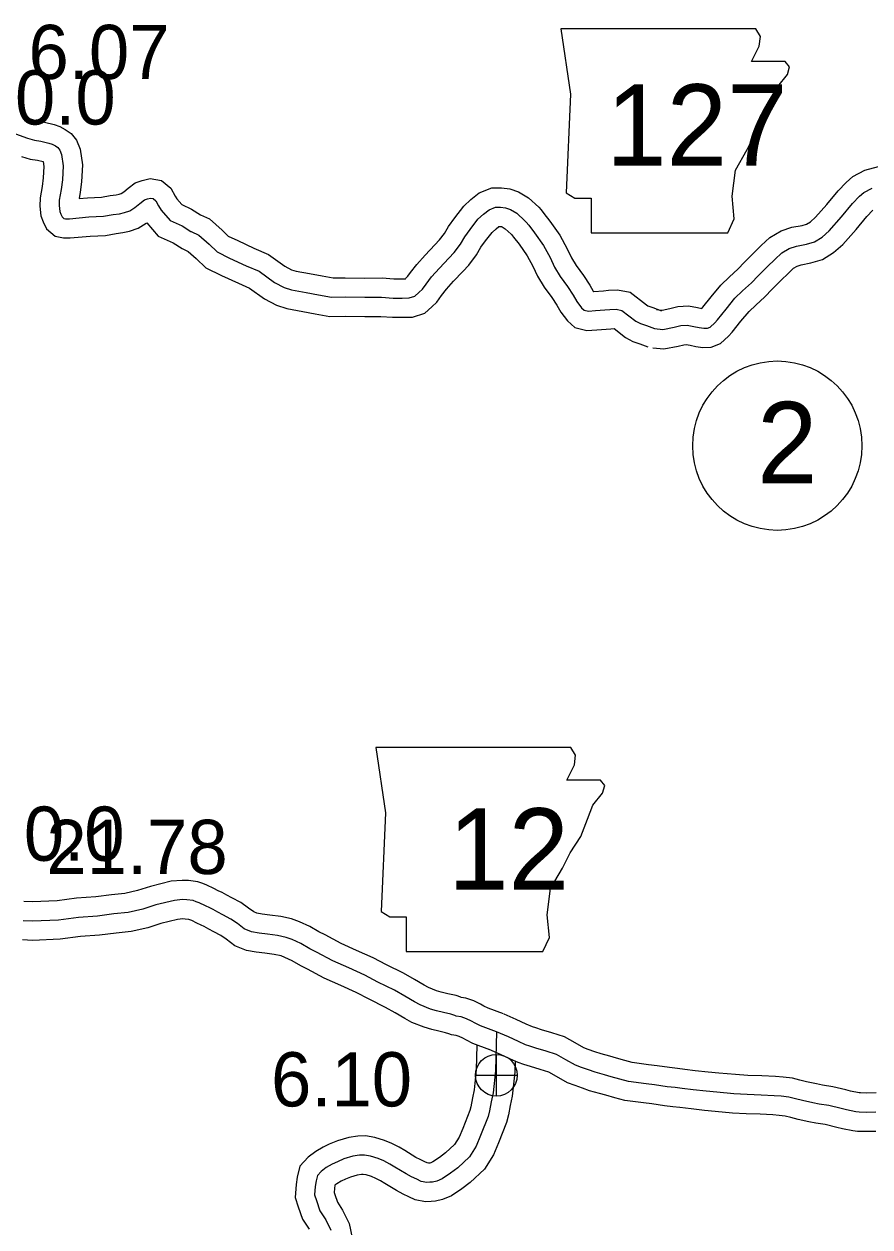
# Model space of a CAD drawing. Extents: x -83719 to 153526, y -11835 to 11446.
# Drawn here: x 8285.9 to 8505.7, y -338.8 to -26.3 of the extents above; entities that cross this region are included whole.
import ezdxf

# ---------------------------------------------------------------- set-up
doc = ezdxf.new("R2010")
doc.units = 0
for name, color, linetype in [('Level 10', 7, 'Continuous'), ('Level 11', 7, 'Continuous'), ('Level 21', 7, 'Continuous'), ('Level 25', 7, 'Continuous'), ('Level 26', 7, 'Continuous'), ('Level 27', 7, 'Continuous'), ('Level 59', 7, 'Continuous')]:
    doc.layers.add(name, color=color, linetype=linetype)

msp = doc.modelspace()

# ---------------------------------------------------------------- linework, layer by layer
at = {"layer": 'Level 10'}
for points in [[(8410.48, -283.46), (8406.55, -281.96), (8405.44, -281.41), (8404.5, -280.91), (8402.79, -280.06), (8400.73, -279.41), (8399.51, -279.16), (8399.38, -279.12), (8398.17, -278.72), (8396.05, -278.21), (8394.35, -277.81), (8393.13, -277.46), (8391.02, -276.62), (8389.9, -275.99), (8387.38, -274.49), (8384.52, -272.89), (8380.13, -270.75), (8376.65, -268.91), (8372.35, -266.95), (8368.33, -265.17), (8364.2, -262.95), (8362.55, -262.12), (8360.14, -260.76), (8357.51, -259.52), (8355.44, -258.77), (8352.64, -258.17), (8349.79, -257.78), (8347.76, -257.53), (8346.43, -257.29), (8345.6, -256.97), (8344.28, -255.96), (8342.24, -254.56), (8339.94, -253.31), (8338.62, -252.63), (8337.36, -251.95), (8336.4, -251.45), (8335.23, -250.89), (8333.41, -249.99), (8332.35, -249.61), (8331.04, -249.15), (8328.68, -248.84), (8326.98, -248.77), (8324.18, -249.01), (8318.75, -250.33), (8315.39, -251.42), (8312.12, -252.19), (8308.67, -252.53), (8304.53, -253.08), (8299.54, -253.43), (8294.48, -254.1), (8288.11, -254.34), (8285.82, -254.25)], [(8406.92, -292.8), (8402.56, -291.14), (8400.88, -290.32), (8399.9, -289.8), (8399.02, -289.35), (8398.23, -289.11), (8396.99, -288.86), (8396.26, -288.62), (8395.41, -288.34), (8393.74, -287.94), (8391.85, -287.49), (8389.89, -286.94), (8386.69, -285.66), (8384.9, -284.65), (8382.38, -283.15), (8379.88, -281.76), (8375.59, -279.66), (8372.24, -277.89), (8368.26, -276.08), (8363.92, -274.16), (8359.57, -271.82), (8357.84, -270.94), (8355.55, -269.65), (8353.67, -268.77), (8352.69, -268.41), (8350.9, -268.03), (8348.5, -267.7), (8346.27, -267.43), (8343.68, -266.96), (8340.66, -265.77), (8338.41, -264.06), (8337.01, -263.1), (8335.27, -262.16), (8333.95, -261.47), (8332.69, -260.79), (8331.92, -260.4), (8330.84, -259.87), (8329.48, -259.2), (8329.01, -259.03), (8328.72, -258.93), (8327.82, -258.81), (8327.2, -258.79), (8325.8, -258.91), (8321.48, -259.96), (8318.09, -261.06), (8313.76, -262.08), (8309.81, -262.47), (8305.54, -263.03), (8300.54, -263.38), (8295.33, -264.07), (8288.11, -264.35), (8285.53, -264.25)]]:
    msp.add_lwpolyline(points, dxfattribs=at)
at = {"layer": 'Level 11'}
for points in [[(8285.72, -50.31), (8288.35, -51.24), (8289.66, -51.62), (8291.25, -51.85), (8293.78, -52.45), (8295.25, -52.99), (8296.62, -53.69), (8298.17, -54.76), (8299.54, -56.51), (8300.5, -58.82), (8301.14, -62.92), (8300.87, -67.28), (8300.51, -70.04), (8300.23, -71.64), (8302.4, -71.44), (8306.04, -71.27), (8308.27, -70.9), (8309.82, -70.67), (8310.66, -70.49), (8311.18, -70.31), (8311.8, -69.92), (8312.94, -69), (8314.82, -67.55), (8316.61, -66.95), (8318.65, -66.48), (8321.59, -66.97), (8324.06, -68.95), (8325.2, -71.03), (8325.6, -71.71), (8326.93, -73.25), (8329.42, -74.38), (8331.78, -75.89), (8334.09, -76.96), (8337.41, -79.85), (8338.99, -81.4), (8341.47, -82.6), (8345.67, -84.53), (8349.47, -86.16), (8353.65, -89.2), (8355.45, -90.14), (8356.66, -90.55), (8360.08, -91.17), (8363.36, -91.75), (8366.21, -92.3), (8369.34, -92.23), (8374.48, -92.32), (8378.96, -92.29), (8381.98, -92.5), (8384.11, -92.5), (8385.01, -92.49), (8385.15, -92.36), (8385.69, -91.86), (8386.38, -90.91), (8387.97, -88.8), (8390.18, -86.37), (8392.65, -83.71), (8393.91, -82.4), (8395.17, -80.77), (8396.2, -78.95), (8397.82, -76.68), (8400.16, -73.66), (8402.06, -71.92), (8404.18, -70.22), (8407.45, -68.86), (8410.02, -68.92), (8412.16, -69.12), (8414.45, -69.94), (8416.97, -71.48), (8419.65, -73.92), (8420.26, -74.61), (8420.98, -75.52), (8422.56, -77.55), (8425.17, -81.2), (8427.08, -84.76), (8428.17, -87.08), (8429.39, -89.09), (8431.29, -91.67), (8432.92, -94.15), (8433.79, -95.68), (8433.88, -95.79), (8433.99, -95.78), (8436.47, -95.61), (8437.78, -95.5), (8440.13, -95.39), (8443.42, -96.02), (8447.63, -99.31), (8448.02, -99.51), (8449.32, -99.94), (8451.55, -100.79)], [(8285.29, -60.76), (8287.54, -61.41), (8289.37, -61.68), (8290.87, -62.03), (8290.88, -62.04), (8291.09, -63.38), (8290.91, -66.32), (8290.62, -68.52), (8290.1, -71.5), (8290.01, -73.67), (8290.3, -76.14), (8290.84, -77.67), (8291.73, -79.49), (8293.97, -81.46), (8296.19, -81.9), (8297.93, -81.91), (8303.11, -81.41), (8307.08, -81.23), (8309.82, -80.78), (8311.6, -80.51), (8313.35, -80.14), (8315.54, -79.38), (8317.61, -78.08), (8317.78, -77.94), (8320.77, -81.44), (8324.64, -83.19), (8326.96, -84.68), (8328.59, -85.44), (8330.63, -87.21), (8333.17, -89.69), (8337.2, -91.64), (8341.6, -93.67), (8344.5, -94.91), (8348.37, -97.72), (8351.52, -99.37), (8354.16, -100.26), (8358.32, -101.02), (8361.55, -101.58), (8365.35, -102.31), (8369.36, -102.23), (8374.43, -102.32), (8378.64, -102.29), (8381.63, -102.5), (8384.18, -102.5), (8386.84, -102.47), (8390.03, -101.42), (8391.87, -99.77), (8393.21, -98.54), (8394.44, -96.84), (8395.68, -95.18), (8397.54, -93.14), (8399.92, -90.58), (8401.5, -88.94), (8403.52, -86.32), (8404.65, -84.33), (8405.84, -82.65), (8407.55, -80.46), (8408.57, -79.51), (8409.32, -78.92), (8409.34, -78.91), (8409.44, -78.91), (8409.98, -78.96), (8410.12, -79.01), (8410.93, -79.51), (8412.51, -80.95), (8412.6, -81.04), (8413.12, -81.7), (8414.54, -83.53), (8416.66, -86.5), (8418.14, -89.25), (8419.34, -91.81), (8421.07, -94.66), (8423.08, -97.39), (8424.39, -99.37), (8425.42, -101.19), (8427.13, -103.44), (8429.02, -105.14), (8432.13, -105.98), (8434.77, -105.75), (8437.23, -105.58), (8438.44, -105.48), (8439.24, -105.44), (8442.19, -107.76), (8444.12, -108.76), (8445.98, -109.37), (8448.01, -110.14)], [(8450.24, -100.49), (8451.71, -100.62), (8453.75, -100.23), (8455.84, -99.69), (8458.55, -99.56), (8460.95, -99.96), (8462.05, -100.21), (8462.32, -99.91), (8464.47, -97.22), (8467, -94.15), (8469.23, -92.01), (8471.44, -89.99), (8473.17, -88.22), (8475.6, -85.78), (8477.5, -83.9), (8479.75, -81.77), (8482.64, -80.03), (8485.41, -79.13), (8488.09, -78.63), (8489.27, -78.3), (8490.27, -77.67), (8491.6, -76.48), (8494.55, -73.19), (8497.5, -69.63), (8499.56, -67.48), (8501.26, -65.94), (8504.45, -64.32), (8509.22, -62.96)], [(8449.31, -110.44), (8452.2, -110.71), (8455.94, -110), (8457.35, -109.63), (8457.98, -109.6), (8459, -109.77), (8460.48, -110.11), (8462.33, -110.36), (8464.52, -110.3), (8466.93, -109.34), (8468.98, -107.45), (8469.95, -106.38), (8472.23, -103.52), (8474.34, -100.97), (8476.06, -99.32), (8478.4, -97.19), (8480.3, -95.24), (8482.66, -92.86), (8484.46, -91.09), (8485.84, -89.77), (8486.82, -89.19), (8487.88, -88.84), (8490.38, -88.38), (8493.37, -87.52), (8496.3, -85.7), (8498.68, -83.56), (8502.12, -79.72), (8504.97, -76.29), (8506.53, -74.66)], [(8507.34, -303.96), (8504.79, -304.03), (8503.31, -303.99), (8502.94, -303.94), (8500.72, -303.49), (8499.44, -303.2), (8496.09, -302.36), (8493.41, -301.94), (8491.84, -301.64), (8489.29, -301.11), (8487.55, -300.68), (8485.58, -300.19), (8483.22, -299.88), (8481.16, -299.71), (8477.63, -299.54), (8474.03, -299.43), (8470.79, -299.24), (8466.46, -298.83), (8463.73, -298.57), (8460.36, -298.21), (8457.6, -297.89), (8455.75, -297.63), (8453.63, -297.41), (8450.47, -296.95), (8448.22, -296.65), (8443.97, -296.08), (8442.01, -295.57), (8439.85, -294.96), (8438.14, -294.47), (8435.87, -293.86), (8434.28, -293.28), (8432.47, -292.68), (8431.39, -292.26), (8429.14, -291), (8426.32, -289.45), (8423.08, -288.34), (8420.37, -287.56), (8418.92, -287.11), (8418.02, -286.8), (8416.44, -286.11), (8413.83, -284.87), (8410.64, -283.52)], [(8403.61, -291.6), (8403.44, -297.96), (8402.9, -303.17), (8402.42, -305.26), (8402.01, -307.56), (8401.76, -308.54), (8399.9, -313.22), (8398.98, -315.49), (8397.8, -317.35), (8395.41, -319.57), (8393.84, -320.76), (8392.14, -321.91), (8391.63, -322.14), (8391.37, -322.19), (8391.11, -322.21), (8390.99, -322.21), (8390.69, -322.16), (8390.05, -321.85), (8388.81, -321.32), (8387.72, -320.72), (8384.91, -318.96), (8383.41, -318.07), (8381.5, -317.09), (8379.58, -316.3), (8377.11, -315.55), (8374.68, -315.12), (8372.65, -315.21), (8370.33, -315.54), (8367.38, -316.4), (8365.23, -317.3), (8363.65, -318.11), (8361.73, -319.17), (8359.79, -320.64), (8357.61, -322.99), (8356.89, -325.84), (8356.61, -327.75), (8356.37, -331.12), (8357.18, -333.57), (8358.29, -336.78), (8359.97, -339.4)], [(8507.25, -313.97), (8504.8, -314.04), (8502.49, -313.97), (8501.26, -313.81), (8498.62, -313.27), (8497.12, -312.93), (8494.09, -312.17), (8491.71, -311.8), (8489.89, -311.45), (8487.06, -310.86), (8485.15, -310.38), (8483.73, -310.03), (8482.16, -309.83), (8480.5, -309.69), (8477.24, -309.53), (8473.58, -309.42), (8470.03, -309.21), (8465.52, -308.79), (8462.72, -308.52), (8459.24, -308.14), (8456.34, -307.81), (8454.54, -307.56), (8452.39, -307.33), (8449.1, -306.85), (8446.9, -306.57), (8442.04, -305.91), (8439.41, -305.23), (8437.12, -304.58), (8435.45, -304.1), (8432.86, -303.4), (8431.01, -302.73), (8429.1, -302.09), (8427.13, -301.34), (8424.28, -299.74), (8422.26, -298.63), (8420.06, -297.88), (8417.52, -297.14), (8415.79, -296.61), (8414.36, -296.11), (8412.3, -295.22), (8409.74, -294), (8406.75, -292.74)], [(8413.5, -295.87), (8413.43, -298.61), (8412.79, -304.81), (8412.22, -307.26), (8411.79, -309.7), (8411.28, -311.65), (8409.18, -316.94), (8407.91, -320.07), (8405.57, -323.78), (8401.84, -327.24), (8399.66, -328.89), (8397, -330.69), (8394.7, -331.71), (8392.82, -332.1), (8391.69, -332.2), (8390.21, -332.24), (8387.52, -331.74), (8385.9, -330.95), (8384.42, -330.32), (8382.66, -329.35), (8379.71, -327.5), (8378.57, -326.83), (8377.29, -326.17), (8376.23, -325.73), (8374.78, -325.3), (8374.02, -325.16), (8373.58, -325.18), (8372.44, -325.34), (8370.72, -325.84), (8369.45, -326.37), (8368.36, -326.94), (8367.19, -327.58), (8366.68, -327.96), (8366.56, -328.83), (8366.48, -329.86), (8366.65, -330.37), (8367.35, -332.39), (8368.69, -334.48), (8370.39, -337.93), (8371.2, -341.61)]]:
    msp.add_lwpolyline(points, dxfattribs=at)
at = {"layer": 'Level 21'}
for points in [[(8425.38, -27.59), (8427.91, -44.51), (8426.79, -70.17), (8429.04, -71.58), (8433.27, -71.58), (8433.27, -80.6), (8468.8, -80.6), (8470.49, -76.93), (8469.93, -71.01), (8470.77, -64.25), (8473.87, -58.89), (8475.85, -54.94), (8478.67, -50.71), (8480.36, -46.2), (8481.77, -42.53), (8484.31, -39.43), (8484.87, -37.46), (8483.74, -36.05), (8475, -36.05), (8476.98, -32.1), (8477.26, -29.56), (8476.09, -27.61)], [(8377.33, -214.27), (8379.87, -231.19), (8378.74, -256.84), (8381, -258.25), (8385.23, -258.25), (8385.23, -267.28), (8420.76, -267.28), (8422.45, -263.61), (8421.88, -257.69), (8422.73, -250.92), (8425.83, -245.57), (8427.81, -241.62), (8430.62, -237.39), (8432.32, -232.88), (8433.73, -229.21), (8436.26, -226.11), (8436.83, -224.14), (8435.7, -222.73), (8426.96, -222.73), (8428.93, -218.78), (8429.22, -216.24), (8428.05, -214.29)]]:
    msp.add_lwpolyline(points, close=True, dxfattribs=at)
at = {"layer": 'Level 26'}
for p, q in [((8408.65, -304.8), (8408.65, -293.97)), ((8403.23, -299.39), (8414.07, -299.39))]:
    msp.add_line(p, q, dxfattribs=at)
msp.add_circle((8408.65, -299.39), 5.42, dxfattribs=at)
at = {"layer": 'Level 27'}
msp.add_circle((8481.67, -135.86), 22, dxfattribs=at)
at = {"layer": 'Level 59'}
for points in [[(8283.68, -54.89), (8286.82, -56), (8288.6, -56.51), (8290.31, -56.77), (8292.33, -57.24), (8293.24, -57.58), (8294.05, -57.99), (8294.7, -58.44), (8295.19, -59.06), (8295.66, -60.19), (8296.11, -63.15), (8295.89, -66.8), (8295.56, -69.28), (8295.08, -72.04), (8295.02, -73.48), (8295.2, -75.01), (8295.46, -75.74), (8295.78, -76.4), (8296.26, -76.82), (8296.7, -76.9), (8297.7, -76.91), (8302.76, -76.43), (8306.56, -76.25), (8309.05, -75.84), (8310.71, -75.59), (8312, -75.32), (8313.36, -74.84), (8314.7, -74), (8316.04, -72.93), (8317.21, -72.02), (8317.97, -71.76), (8318.8, -71.57), (8319.47, -71.69), (8320.16, -72.24), (8320.86, -73.52), (8321.53, -74.64), (8323.85, -77.34), (8327.03, -78.79), (8329.28, -80.23), (8329.31, -80.26), (8331.34, -81.2), (8334.02, -83.53), (8336.08, -85.54), (8339.33, -87.12), (8343.63, -89.1), (8346.98, -90.54), (8351.01, -93.46), (8353.49, -94.76), (8355.41, -95.4), (8359.2, -96.09), (8362.46, -96.67), (8365.78, -97.3), (8369.35, -97.23), (8374.46, -97.32), (8378.8, -97.29), (8381.81, -97.5), (8384.15, -97.5), (8386.01, -97.48), (8387.47, -97), (8388.51, -96.07), (8389.45, -95.2), (8390.41, -93.87), (8391.82, -91.99), (8393.86, -89.76), (8396.28, -87.15), (8397.71, -85.67), (8399.34, -83.55), (8400.42, -81.64), (8401.83, -79.66), (8403.85, -77.06), (8405.31, -75.71), (8406.75, -74.57), (8408.4, -73.88), (8409.73, -73.91), (8411.07, -74.04), (8412.29, -74.47), (8413.95, -75.49), (8416.08, -77.44), (8416.43, -77.83), (8417.05, -78.61), (8418.55, -80.54), (8420.92, -83.85), (8422.61, -87.01), (8423.76, -89.45), (8425.23, -91.88), (8427.18, -94.53), (8428.65, -96.76), (8429.6, -98.44), (8430.82, -100.04), (8431.47, -100.62), (8432.58, -100.92), (8434.38, -100.77), (8436.85, -100.6), (8438.11, -100.49), (8439.78, -100.41), (8441.29, -100.7), (8444.91, -103.53), (8446.07, -104.14), (8447.65, -104.66), (8449.78, -105.46)], [(8449.78, -105.46), (8451.95, -105.67), (8454.84, -105.11), (8456.6, -104.66), (8458.26, -104.58), (8459.98, -104.86), (8461.39, -105.19), (8462.59, -105.35), (8463.49, -105.33), (8464.22, -105.04), (8465.42, -103.93), (8466.13, -103.14), (8468.35, -100.37), (8470.67, -97.56), (8472.65, -95.66), (8474.92, -93.59), (8476.73, -91.73), (8479.13, -89.32), (8480.98, -87.5), (8482.8, -85.77), (8484.73, -84.61), (8486.65, -83.99), (8489.24, -83.51), (8491.32, -82.91), (8493.29, -81.68), (8495.14, -80.02), (8498.33, -76.45), (8501.23, -72.96), (8503.04, -71.07), (8504.12, -70.1), (8506.29, -69)], [(8408.7, -288.13), (8404.55, -286.55), (8403.16, -285.87), (8402.2, -285.35), (8400.91, -284.71), (8399.48, -284.26), (8398.25, -284.01), (8397.82, -283.87), (8396.79, -283.53), (8394.9, -283.07), (8393.1, -282.65), (8391.51, -282.2), (8388.86, -281.14), (8387.4, -280.32), (8384.88, -278.82), (8382.2, -277.32), (8377.86, -275.2), (8374.45, -273.4), (8370.3, -271.52), (8366.13, -269.67), (8361.89, -267.38), (8360.2, -266.53), (8357.84, -265.2), (8355.59, -264.14), (8354.06, -263.59), (8351.77, -263.1), (8349.14, -262.74), (8347.02, -262.48), (8345.06, -262.12), (8343.13, -261.37), (8341.35, -260.01), (8339.63, -258.83), (8337.61, -257.74), (8336.28, -257.05), (8335.02, -256.37), (8334.16, -255.93), (8333.03, -255.38), (8331.44, -254.6), (8330.68, -254.32), (8329.88, -254.04), (8328.25, -253.83), (8327.09, -253.78), (8324.99, -253.96), (8320.12, -255.14), (8316.74, -256.24), (8312.94, -257.14), (8309.24, -257.5), (8305.04, -258.06), (8300.04, -258.4), (8294.9, -259.08), (8288.11, -259.35), (8285.68, -259.25)], [(8408.7, -288.13), (8408.43, -298.28), (8407.84, -303.99), (8407.32, -306.26), (8406.9, -308.63), (8406.52, -310.09), (8404.54, -315.08), (8403.44, -317.78), (8401.69, -320.57), (8398.63, -323.41), (8396.75, -324.82), (8394.57, -326.3), (8393.16, -326.92), (8392.1, -327.15), (8391.4, -327.2), (8390.6, -327.23), (8389.1, -326.95), (8387.98, -326.4), (8386.62, -325.82), (8385.19, -325.03), (8382.31, -323.23), (8380.99, -322.45), (8379.4, -321.63), (8377.91, -321.01), (8375.95, -320.42), (8374.35, -320.14), (8373.12, -320.19), (8371.38, -320.44), (8369.05, -321.12), (8367.34, -321.84), (8366, -322.52), (8364.46, -323.38), (8363.15, -324.36), (8362.14, -325.46), (8361.8, -326.82), (8361.58, -328.29), (8361.43, -330.49), (8361.91, -331.97), (8362.82, -334.58), (8364.33, -336.94), (8365.63, -339.59)], [(8507.29, -308.96), (8504.79, -309.04), (8502.9, -308.98), (8502.1, -308.87), (8499.67, -308.38), (8498.28, -308.06), (8495.09, -307.26), (8492.56, -306.87), (8490.87, -306.55), (8488.18, -305.98), (8486.35, -305.53), (8484.65, -305.11), (8482.69, -304.86), (8480.83, -304.7), (8477.43, -304.53), (8473.81, -304.43), (8470.41, -304.22), (8465.99, -303.81), (8463.22, -303.55), (8459.8, -303.18), (8456.97, -302.85), (8455.14, -302.59), (8453.01, -302.37), (8449.79, -301.9), (8447.56, -301.61), (8443, -300.99), (8440.71, -300.4), (8438.49, -299.77), (8436.79, -299.29), (8434.37, -298.63), (8432.64, -298.01), (8430.79, -297.39), (8429.26, -296.8), (8426.71, -295.37), (8424.29, -294.04), (8421.57, -293.11), (8418.95, -292.35), (8417.35, -291.86), (8416.19, -291.45), (8414.37, -290.66), (8411.78, -289.43), (8408.7, -288.13)]]:
    msp.add_lwpolyline(points, dxfattribs=at)

# ---------------------------------------------------------------- texts
at = {"layer": 'Level 21'}
for s, p in [('127', (8437.19, -63.11)), ('12', (8396.11, -251.17))]:
    msp.add_text(s, height=21.12, dxfattribs=at).set_placement(p)
at = {"layer": 'Level 25'}
for s, p in [('6.07', (8287.07, -40.63)), ('0.0', (8283.55, -52.43)), ('0.0', (8285.86, -243.68)), ('21.78', (8291.72, -247.12)), ('6.10', (8350.1, -307.49))]:
    msp.add_text(s, height=14.08, dxfattribs=at).set_placement(p)
at = {"layer": 'Level 27'}
msp.add_text('2', height=21.12, dxfattribs=at).set_placement((8476.4, -145.6))

doc.saveas('drawing.dxf')
